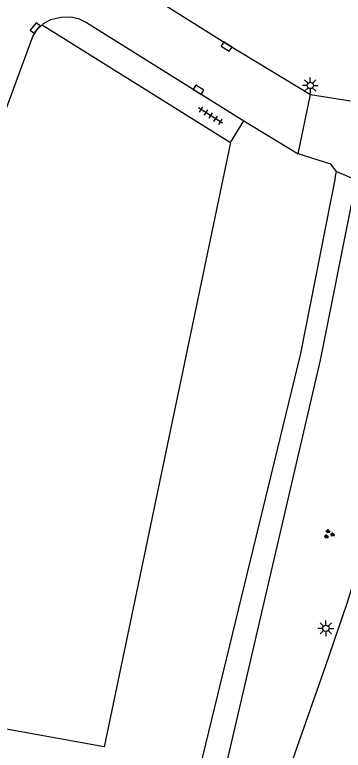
# Model space of a CAD drawing. Extents: x 131000 to 133014, y 396499 to 399001.
# Drawn here: x 131187.2 to 131213.1, y 398044.7 to 398102.8 of the extents above; entities that cross this region are included whole.
import ezdxf

# ---------------------------------------------------------------- set-up
doc = ezdxf.new("R2010")
doc.units = 0
for name, color, linetype in [('gg-knt-onverhard', 7, 'Continuous'), ('gg-knt-verharding', 7, 'Continuous'), ('gg-knt-verharding nz', 7, 'Continuous'), ('gt-grn-groengrens', 7, 'Continuous'), ('gt-grn-weggrens', 7, 'Continuous'), ('gt-symb-groenvak', 7, 'Continuous'), ('gt-symb-kolk', 7, 'Continuous'), ('gt-symb-lichtmast', 7, 'Continuous'), ('gt-symb-tegel verharding', 7, 'Continuous')]:
    doc.layers.add(name, color=color, linetype=linetype)

# ---------------------------------------------------------------- blocks, each defined once
blk = doc.blocks.new('gt0-LMAST')
at = {"layer": 'gt-symb-lichtmast'}
for p, q in [((-0.005, 0.246), (-0.005, 0.621)), ((-0.182, 0.173), (-0.447, 0.438)), ((0.172, 0.173), (0.437, 0.438)), ((-0.255, -0.004), (-0.63, -0.004)), ((-0.182, -0.181), (-0.447, -0.446)), ((-0.005, -0.254), (-0.005, -0.629)), ((0.437, -0.446), (0.172, -0.181)), ((0.245, -0.004), (0.62, -0.004))]:
    blk.add_line(p, q, dxfattribs=at)
blk.add_circle((-0.005, -0.004), 0.25, dxfattribs=at)
blk = doc.blocks.new('gt0-GRVAK')
at = {"layer": 'gt-symb-groenvak'}
for p, q in [((-0.11, 0.189), (-0.228, 0.24)), ((-0.182, 0.153), (0.088, 0.153)), ((-0.091, 0.211), (-0.156, 0.322)), ((-0.047, 0.214), (-0.047, 0.393)), ((-0.004, 0.211), (0.061, 0.322)), ((0.015, 0.189), (0.133, 0.24)), ((0.262, -0.052), (0.197, 0.059)), ((0.305, -0.049), (0.305, 0.13)), ((0.349, -0.052), (0.414, 0.059)), ((-0.245, -0.228), (-0.363, -0.177)), ((-0.318, -0.264), (-0.047, -0.264)), ((-0.226, -0.206), (-0.291, -0.095)), ((-0.183, -0.203), (-0.183, -0.024)), ((-0.139, -0.206), (-0.074, -0.095)), ((-0.12, -0.228), (-0.002, -0.177)), ((0.243, -0.074), (0.125, -0.023)), ((0.17, -0.11), (0.441, -0.11)), ((0.368, -0.074), (0.486, -0.023))]:
    blk.add_line(p, q, dxfattribs=at)
blk = doc.blocks.new('gt0-KOLK')
at = {"layer": 'gt-symb-kolk'}
blk.add_lwpolyline([(0, 0), (0.375, 0), (0.375, 0.4), (-0.375, 0.4), (-0.375, 0), (0, 0)], dxfattribs=at)
blk = doc.blocks.new('gt0-TEG1')
at = {"layer": 'gt-symb-tegel verharding'}
for p, q in [((-1.125, 0), (1.125, 0)), ((-0.9, -0.25), (-0.9, 0.25)), ((-0.45, -0.25), (-0.45, 0.25)), ((0, -0.25), (0, 0.25)), ((0.45, -0.25), (0.45, 0.25)), ((0.9, -0.25), (0.9, 0.25))]:
    blk.add_line(p, q, dxfattribs=at)

msp = doc.modelspace()

# ---------------------------------------------------------------- linework, layer by layer
at = {"layer": 'gg-knt-onverhard'}
msp.add_line((131212.439, 398089.863), (131212.542, 398090.385), dxfattribs=at)
for points in [[(131212.439, 398089.863), (131209.711, 398076), (131198.461, 398029.79), (131192.079, 398008.684)], [(131213.923, 398088.935), (131211.261, 398075.47), (131202.791, 398039.03), (131197.351, 398020.9), (131193.888, 398008.893)]]:
    msp.add_lwpolyline(points, dxfattribs=at)
at = {"layer": 'gg-knt-verharding'}
for p, q in [((131189.31, 398101.943), (131204.169, 398092.665)), ((131209.505, 398091.756), (131210.482, 398096.446)), ((131204.169, 398092.665), (131205.237, 398094.364)), ((131205.237, 398094.364), (131209.505, 398091.756))]:
    msp.add_line(p, q, dxfattribs=at)
for points in [[(131197.981, 398104.186), (131203.979, 398100.4), (131210.482, 398096.446)], [(131189.31, 398101.943), (131189.417, 398102.048), (131190.007, 398102.381), (131190.798, 398102.568), (131191.611, 398102.574), (131192.244, 398102.43), (131192.817, 398102.126), (131205.237, 398094.364)], [(131185.196, 398091.875), (131188.582, 398101.034), (131188.932, 398101.575), (131189.31, 398101.943)], [(131220.581, 398084.086), (131220.009, 398081.211), (131218.416, 398073.941), (131216.723, 398067.479), (131214.855, 398061.065), (131213.316, 398056.18), (131211.663, 398051.333), (131206.805, 398037.464), (131203.895, 398028.872), (131201.041, 398020.148), (131198.301, 398011.388), (131196.606, 398005.702), (131194.963, 398000)]]:
    msp.add_lwpolyline(points, dxfattribs=at)
at = {"layer": 'gg-knt-verharding nz'}
msp.add_line((131210.482, 398096.446), (131213.638, 398095.957), dxfattribs=at)
msp.add_lwpolyline([(131212.542, 398090.385), (131212.094, 398090.961), (131209.505, 398091.756)], dxfattribs=at)
at = {"layer": 'gt-grn-groengrens'}
msp.add_lwpolyline([(131204.169, 398092.665), (131194.211, 398044.933), (131179.621, 398047.574), (131178.584, 398041.088), (131175.719, 398030.506), (131169.826, 398019.195), (131163.54, 398011.358), (131154.655, 398003.661), (131145.862, 397998.702), (131137.224, 397995.48), (131132.143, 397994.299), (131122.185, 397993.326), (131116.298, 397993.316), (131111.209, 397994.43), (131098.224, 397997.493), (131090.95, 398000), (131084.476, 398002.498), (131076.892, 398006.306), (131073.665, 398008.163)], dxfattribs=at)
at = {"layer": 'gt-grn-weggrens'}
msp.add_line((131212.542, 398090.385), (131214.077, 398089.714), dxfattribs=at)

# ---------------------------------------------------------------- block references
at = {"layer": 'gt-symb-groenvak'}
msp.add_blockref('gt0-GRVAK', (131211.928, 398061.743), dxfattribs=at)
at = {"layer": 'gt-symb-kolk'}
for p, rotation in [((131188.932, 398101.575), 50.80331119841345), ((131203.978, 398100.4), 147.73964679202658), ((131201.551, 398096.662), -32.00538320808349)]:
    msp.add_blockref('gt0-KOLK', p, dxfattribs=dict(at, rotation=rotation))
at = {"layer": 'gt-symb-lichtmast'}
for p in [(131210.473, 398097.173), (131211.704, 398054.305)]:
    msp.add_blockref('gt0-LMAST', p, dxfattribs=at)
at = {"layer": 'gt-symb-tegel verharding', "rotation": 147.32672252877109}
msp.add_blockref('gt0-TEG1', (131202.601, 398094.784), dxfattribs=at)

doc.saveas('drawing.dxf')
